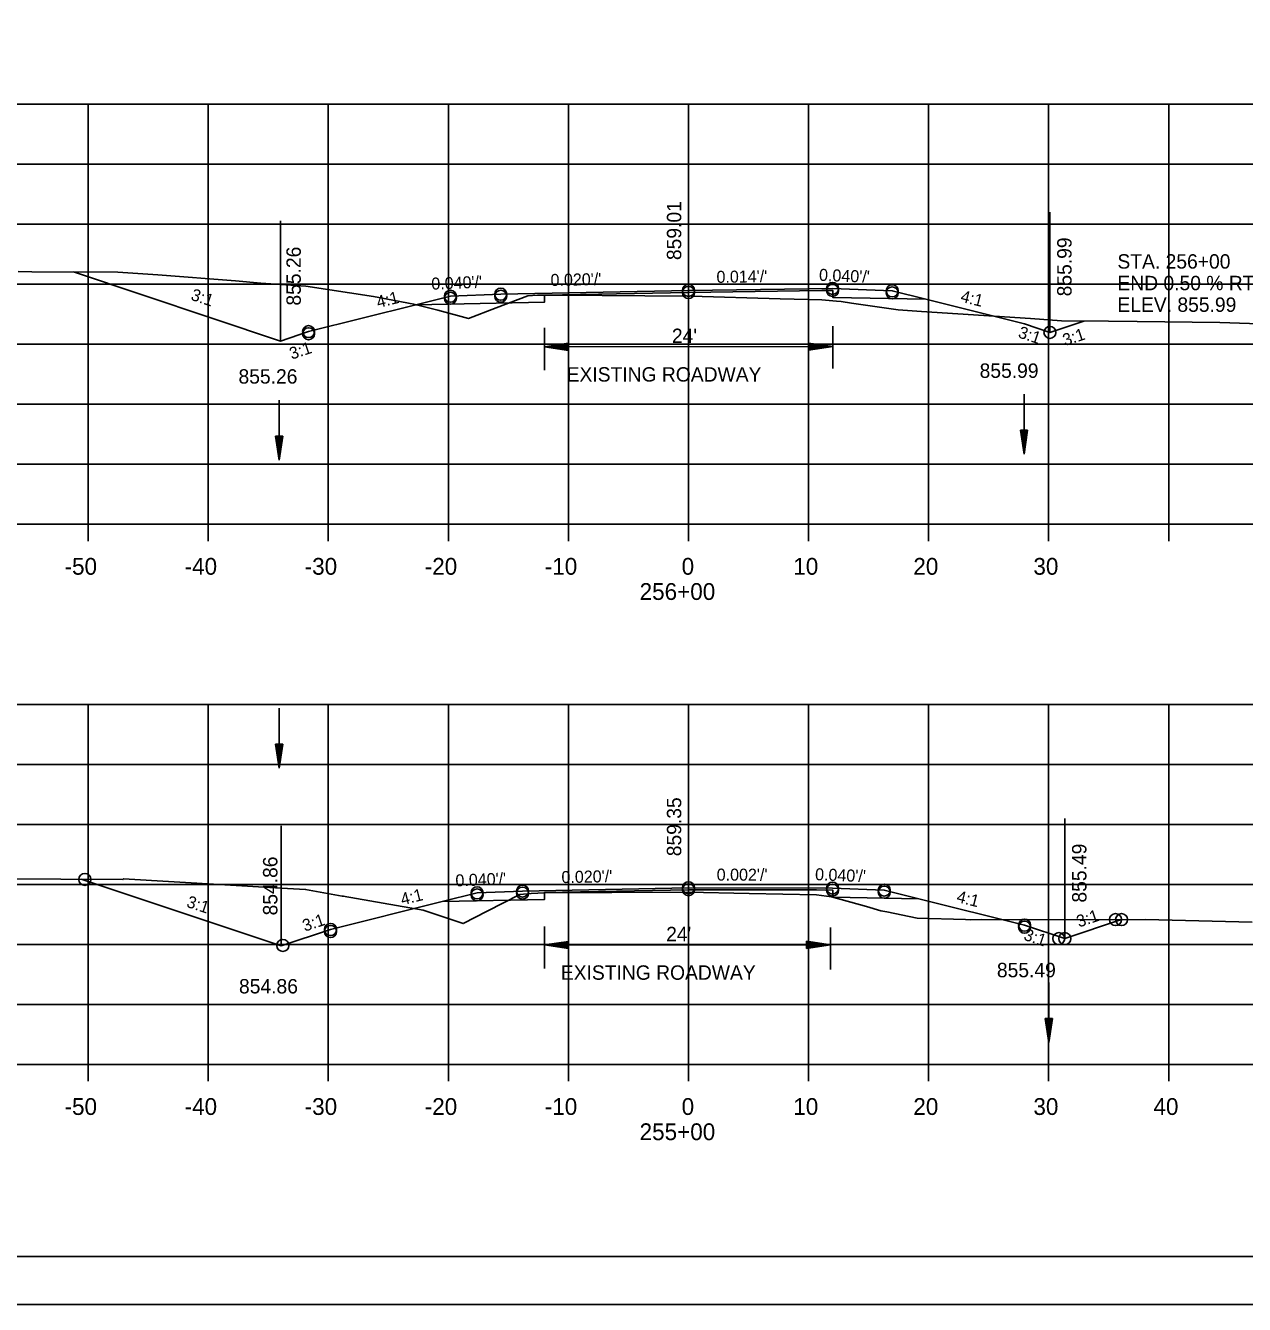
# Model space of a CAD drawing. Extents: x 1486524 to 1499135, y 326561 to 337924.
# Drawn here: x 1488927.7 to 1489029.2, y 328512.5 to 328619.1 of the extents above; entities that cross this region are included whole.
import ezdxf

# ---------------------------------------------------------------- set-up
doc = ezdxf.new("R2010")
doc.units = 0
for name, color, linetype in [('E_Const Align', 7, 'Continuous'), ('E_Const Align Station', 7, 'Continuous'), ('E_Ownership Information', 7, 'Continuous'), ('E_Property Line', 7, 'Continuous'), ('E_Proposed ROW and Easements', 7, 'Continuous'), ('E_Proposed ROW Fig Annot', 7, 'Continuous'), ('E_Quarter Calls', 7, 'Continuous'), ('E_Survey Point', 7, 'Continuous'), ('E_Title Sheet', 7, 'Continuous'), ('E_Tract Number', 7, 'Continuous'), ('R_Water Annot', 7, 'Continuous'), ('R_Xsect Elev', 7, 'Continuous'), ('R_Xsect Slope', 7, 'Continuous')]:
    doc.layers.add(name, color=color, linetype=linetype)

msp = doc.modelspace()

# ---------------------------------------------------------------- linework, layer by layer
at = {"layer": 'E_Const Align'}
for p, q in [((1488844.64, 328577.53), (1489124.64, 328577.53)), ((1488932.89, 328576.13), (1488932.89, 328577.53)), ((1488942.89, 328576.13), (1488942.89, 328577.53)), ((1488952.89, 328576.13), (1488952.89, 328577.53)), ((1488962.89, 328576.13), (1488962.89, 328577.53)), ((1488972.89, 328576.13), (1488972.89, 328577.53)), ((1488982.89, 328576.13), (1488982.89, 328577.53)), ((1488992.89, 328576.13), (1488992.89, 328577.53)), ((1489002.89, 328576.13), (1489002.89, 328577.53)), ((1489012.89, 328576.13), (1489012.89, 328577.53)), ((1489022.89, 328576.13), (1489022.89, 328577.53)), ((1488842.89, 328532.53), (1489122.89, 328532.53)), ((1488932.89, 328531.13), (1488932.89, 328532.53)), ((1488942.89, 328531.13), (1488942.89, 328532.53)), ((1488952.89, 328531.13), (1488952.89, 328532.53)), ((1488962.89, 328531.13), (1488962.89, 328532.53)), ((1488972.89, 328531.13), (1488972.89, 328532.53)), ((1488982.89, 328531.13), (1488982.89, 328532.53)), ((1488992.89, 328531.13), (1488992.89, 328532.53)), ((1489002.89, 328531.13), (1489002.89, 328532.53)), ((1489012.89, 328531.13), (1489012.89, 328532.53)), ((1489022.89, 328531.13), (1489022.89, 328532.53))]:
    msp.add_line(p, q, dxfattribs=at)
at = {"layer": 'E_Ownership Information'}
for p, q in [((1488842.89, 328612.53), (1489122.89, 328612.53)), ((1488932.89, 328577.53), (1488932.89, 328612.53)), ((1488942.89, 328577.53), (1488942.89, 328612.53)), ((1488952.89, 328577.53), (1488952.89, 328612.53)), ((1488962.89, 328577.53), (1488962.89, 328612.53)), ((1488972.89, 328577.53), (1488972.89, 328612.53)), ((1488982.89, 328577.53), (1488982.89, 328612.53)), ((1488992.89, 328577.53), (1488992.89, 328612.53)), ((1489002.89, 328577.53), (1489002.89, 328612.53)), ((1489012.89, 328577.53), (1489012.89, 328612.53)), ((1489022.89, 328577.53), (1489022.89, 328612.53)), ((1488842.89, 328607.53), (1489122.89, 328607.53)), ((1488842.89, 328602.53), (1489122.89, 328602.53)), ((1488842.89, 328597.53), (1489122.89, 328597.53)), ((1488842.89, 328592.53), (1489122.89, 328592.53)), ((1488842.89, 328587.53), (1489122.89, 328587.53)), ((1488842.89, 328582.53), (1489122.89, 328582.53)), ((1488842.89, 328562.53), (1489122.89, 328562.53)), ((1488932.89, 328532.53), (1488932.89, 328562.53)), ((1488942.89, 328532.53), (1488942.89, 328562.53)), ((1488952.89, 328532.53), (1488952.89, 328562.53)), ((1488962.89, 328532.53), (1488962.89, 328562.53)), ((1488972.89, 328532.53), (1488972.89, 328562.53)), ((1488982.89, 328532.53), (1488982.89, 328562.53)), ((1488992.89, 328532.53), (1488992.89, 328562.53)), ((1489002.89, 328532.53), (1489002.89, 328562.53)), ((1489012.89, 328532.53), (1489012.89, 328562.53)), ((1489022.89, 328532.53), (1489022.89, 328562.53)), ((1488842.89, 328557.53), (1489122.89, 328557.53)), ((1488842.89, 328552.53), (1489122.89, 328552.53)), ((1488842.89, 328547.53), (1489122.89, 328547.53)), ((1488842.89, 328542.53), (1489122.89, 328542.53)), ((1488842.89, 328537.53), (1489122.89, 328537.53)), ((1488842.89, 328532.53), (1489122.89, 328532.53))]:
    msp.add_line(p, q, dxfattribs=at)
at = {"layer": 'E_Property Line'}
msp.add_line((1489141.07, 328516.53), (1488824.89, 328516.53), dxfattribs=at)
at = {"layer": 'E_Proposed ROW and Easements'}
for p, q in [((1488970.89, 328593.91), (1488970.89, 328590.37)), ((1488994.9, 328594.03), (1488994.9, 328590.5)), ((1488972.89, 328592.62), (1488970.89, 328592.32)), ((1488972.89, 328592.02), (1488970.89, 328592.32)), ((1488972.89, 328592.57), (1488971.23, 328592.32)), ((1488972.89, 328592.07), (1488971.23, 328592.32)), ((1488972.89, 328592.52), (1488971.57, 328592.32)), ((1488972.89, 328592.12), (1488971.57, 328592.32)), ((1488972.89, 328592.47), (1488971.91, 328592.32)), ((1488972.89, 328592.17), (1488971.91, 328592.32)), ((1488972.89, 328592.42), (1488972.24, 328592.32)), ((1488972.89, 328592.23), (1488972.24, 328592.32)), ((1488972.89, 328592.37), (1488972.58, 328592.32)), ((1488972.89, 328592.28), (1488972.58, 328592.32)), ((1488972.89, 328592.02), (1488972.89, 328592.62)), ((1488992.9, 328592.63), (1488994.9, 328592.33)), ((1488992.9, 328592.63), (1488992.9, 328592.03)), ((1488992.9, 328592.58), (1488994.56, 328592.33)), ((1488992.9, 328592.53), (1488994.22, 328592.33)), ((1488992.9, 328592.48), (1488993.89, 328592.33)), ((1488992.9, 328592.42), (1488993.55, 328592.33)), ((1488992.9, 328592.37), (1488993.21, 328592.33)), ((1488992.9, 328592.03), (1488994.9, 328592.33)), ((1488992.9, 328592.23), (1488993.55, 328592.33)), ((1488992.9, 328592.13), (1488994.22, 328592.33)), ((1488992.9, 328592.08), (1488994.56, 328592.33)), ((1488992.9, 328592.18), (1488993.89, 328592.33)), ((1488992.9, 328592.28), (1488993.21, 328592.33)), ((1488970.89, 328544.04), (1488970.89, 328540.54)), ((1488994.71, 328543.95), (1488994.71, 328540.44)), ((1488972.89, 328542.79), (1488970.89, 328542.49)), ((1488972.89, 328542.19), (1488970.89, 328542.49)), ((1488972.89, 328542.74), (1488971.22, 328542.49)), ((1488972.89, 328542.24), (1488971.22, 328542.49)), ((1488972.89, 328542.69), (1488971.57, 328542.49)), ((1488972.89, 328542.29), (1488971.57, 328542.49)), ((1488972.89, 328542.64), (1488971.9, 328542.49)), ((1488972.89, 328542.34), (1488971.9, 328542.49)), ((1488972.89, 328542.59), (1488972.24, 328542.49)), ((1488972.89, 328542.39), (1488972.24, 328542.49)), ((1488972.89, 328542.54), (1488972.57, 328542.49)), ((1488972.89, 328542.44), (1488972.57, 328542.49)), ((1488972.89, 328542.19), (1488972.89, 328542.79)), ((1488992.71, 328542.8), (1488994.71, 328542.5)), ((1488992.71, 328542.8), (1488992.71, 328542.2)), ((1488992.71, 328542.75), (1488994.38, 328542.5)), ((1488992.71, 328542.69), (1488994.04, 328542.5)), ((1488992.71, 328542.64), (1488993.7, 328542.5)), ((1488992.71, 328542.59), (1488993.36, 328542.5)), ((1488992.71, 328542.54), (1488993.03, 328542.5)), ((1488992.71, 328542.2), (1488994.71, 328542.5)), ((1488992.71, 328542.4), (1488993.36, 328542.5)), ((1488992.71, 328542.3), (1488994.04, 328542.5)), ((1488992.71, 328542.25), (1488994.38, 328542.5)), ((1488992.71, 328542.35), (1488993.7, 328542.5)), ((1488992.71, 328542.45), (1488993.03, 328542.5))]:
    msp.add_line(p, q, dxfattribs=at)
at = {"layer": 'E_Proposed ROW Fig Annot'}
for p, q in [((1488970.89, 328592.32), (1488994.59, 328592.33)), ((1488948.5, 328584.87), (1488948.8, 328582.87)), ((1488949.1, 328584.87), (1488948.5, 328584.87)), ((1488948.5, 328584.87), (1488948.8, 328582.87)), ((1488949.1, 328584.87), (1488948.5, 328584.87)), ((1488948.55, 328584.87), (1488948.8, 328583.2)), ((1488948.55, 328584.87), (1488948.8, 328583.2)), ((1488948.6, 328584.87), (1488948.8, 328583.54)), ((1488948.6, 328584.87), (1488948.8, 328583.54)), ((1488948.65, 328584.87), (1488948.8, 328583.88)), ((1488948.65, 328584.87), (1488948.8, 328583.88)), ((1488948.7, 328584.87), (1488948.8, 328584.22)), ((1488948.7, 328584.87), (1488948.8, 328584.22)), ((1488948.75, 328584.87), (1488948.8, 328584.55)), ((1488948.75, 328584.87), (1488948.8, 328584.55)), ((1488949.1, 328584.87), (1488948.8, 328582.87)), ((1488948.9, 328584.87), (1488948.8, 328584.22)), ((1488949, 328584.87), (1488948.8, 328583.54)), ((1488949.05, 328584.87), (1488948.8, 328583.2)), ((1488948.95, 328584.87), (1488948.8, 328583.88)), ((1488948.85, 328584.87), (1488948.8, 328584.55)), ((1488949.1, 328584.87), (1488948.8, 328582.87)), ((1488948.9, 328584.87), (1488948.8, 328584.22)), ((1488949, 328584.87), (1488948.8, 328583.54)), ((1488949.05, 328584.87), (1488948.8, 328583.2)), ((1488948.95, 328584.87), (1488948.8, 328583.88)), ((1488948.85, 328584.87), (1488948.8, 328584.55)), ((1489010.54, 328585.37), (1489010.84, 328583.37)), ((1489011.14, 328585.37), (1489010.54, 328585.37)), ((1489010.54, 328585.37), (1489010.84, 328583.37)), ((1489011.14, 328585.37), (1489010.54, 328585.37)), ((1489010.59, 328585.37), (1489010.84, 328583.71)), ((1489010.59, 328585.37), (1489010.84, 328583.71)), ((1489010.64, 328585.37), (1489010.84, 328584.05)), ((1489010.64, 328585.37), (1489010.84, 328584.05)), ((1489010.69, 328585.37), (1489010.84, 328584.38)), ((1489010.69, 328585.37), (1489010.84, 328584.38)), ((1489010.74, 328585.37), (1489010.84, 328584.72)), ((1489010.74, 328585.37), (1489010.84, 328584.72)), ((1489010.79, 328585.37), (1489010.84, 328585.06)), ((1489010.79, 328585.37), (1489010.84, 328585.06)), ((1489011.14, 328585.37), (1489010.84, 328583.37)), ((1489010.93, 328585.37), (1489010.84, 328584.72)), ((1489011.03, 328585.37), (1489010.84, 328584.05)), ((1489011.09, 328585.37), (1489010.84, 328583.71)), ((1489010.98, 328585.37), (1489010.84, 328584.38)), ((1489010.88, 328585.37), (1489010.84, 328585.06)), ((1489011.14, 328585.37), (1489010.84, 328583.37)), ((1489010.93, 328585.37), (1489010.84, 328584.72)), ((1489011.03, 328585.37), (1489010.84, 328584.05)), ((1489011.09, 328585.37), (1489010.84, 328583.71)), ((1489010.98, 328585.37), (1489010.84, 328584.38)), ((1489010.88, 328585.37), (1489010.84, 328585.06)), ((1488948.5, 328559.22), (1488948.8, 328557.22)), ((1488949.1, 328559.22), (1488948.5, 328559.22)), ((1488948.5, 328559.22), (1488948.8, 328557.22)), ((1488949.1, 328559.22), (1488948.5, 328559.22)), ((1488948.55, 328559.22), (1488948.8, 328557.56)), ((1488948.55, 328559.22), (1488948.8, 328557.56)), ((1488948.6, 328559.22), (1488948.8, 328557.9)), ((1488948.6, 328559.22), (1488948.8, 328557.9)), ((1488948.65, 328559.22), (1488948.8, 328558.23)), ((1488948.65, 328559.22), (1488948.8, 328558.23)), ((1488948.7, 328559.22), (1488948.8, 328558.57)), ((1488948.7, 328559.22), (1488948.8, 328558.57)), ((1488948.75, 328559.22), (1488948.8, 328558.91)), ((1488948.75, 328559.22), (1488948.8, 328558.91)), ((1488949.1, 328559.22), (1488948.8, 328557.22)), ((1488948.9, 328559.22), (1488948.8, 328558.57)), ((1488949, 328559.22), (1488948.8, 328557.9)), ((1488949.05, 328559.22), (1488948.8, 328557.56)), ((1488948.95, 328559.22), (1488948.8, 328558.23)), ((1488948.85, 328559.22), (1488948.8, 328558.91)), ((1488949.1, 328559.22), (1488948.8, 328557.22)), ((1488948.9, 328559.22), (1488948.8, 328558.57)), ((1488949, 328559.22), (1488948.8, 328557.9)), ((1488949.05, 328559.22), (1488948.8, 328557.56)), ((1488948.95, 328559.22), (1488948.8, 328558.23)), ((1488948.85, 328559.22), (1488948.8, 328558.91)), ((1488970.89, 328542.49), (1488994.71, 328542.5)), ((1489012.6, 328536.36), (1489012.9, 328534.36)), ((1489013.2, 328536.36), (1489012.6, 328536.36)), ((1489012.6, 328536.36), (1489012.9, 328534.36)), ((1489013.2, 328536.36), (1489012.6, 328536.36)), ((1489012.65, 328536.36), (1489012.9, 328534.7)), ((1489012.65, 328536.36), (1489012.9, 328534.7)), ((1489012.7, 328536.36), (1489012.9, 328535.04)), ((1489012.7, 328536.36), (1489012.9, 328535.04)), ((1489012.75, 328536.36), (1489012.9, 328535.37)), ((1489012.75, 328536.36), (1489012.9, 328535.37)), ((1489012.8, 328536.36), (1489012.9, 328535.71)), ((1489012.8, 328536.36), (1489012.9, 328535.71)), ((1489012.85, 328536.36), (1489012.9, 328536.05)), ((1489012.85, 328536.36), (1489012.9, 328536.05)), ((1489013.2, 328536.36), (1489012.9, 328534.36)), ((1489012.99, 328536.36), (1489012.9, 328535.71)), ((1489013.1, 328536.36), (1489012.9, 328535.04)), ((1489013.15, 328536.36), (1489012.9, 328534.7)), ((1489013.05, 328536.36), (1489012.9, 328535.37)), ((1489012.94, 328536.36), (1489012.9, 328536.05)), ((1489013.2, 328536.36), (1489012.9, 328534.36)), ((1489012.99, 328536.36), (1489012.9, 328535.71)), ((1489013.1, 328536.36), (1489012.9, 328535.04)), ((1489013.15, 328536.36), (1489012.9, 328534.7)), ((1489013.05, 328536.36), (1489012.9, 328535.37)), ((1489012.94, 328536.36), (1489012.9, 328536.05))]:
    msp.add_line(p, q, dxfattribs=at)
at = {"layer": 'E_Quarter Calls'}
msp.add_line((1488812.48, 328512.55), (1489145.82, 328512.55), dxfattribs=at)
for points in [[(1488812.48, 328725.88), (1489145.82, 328725.88), (1489145.82, 328512.55), (1488812.48, 328512.55)], [(1489058.81, 328721.99), (1489058.81, 328712.11), (1489094.54, 328712.11), (1489094.54, 328709.19), (1489117.74, 328709.19), (1489117.74, 328684.86), (1489141.07, 328684.86), (1489141.07, 328516.53), (1488824.89, 328516.53), (1488824.89, 328721.99)]]:
    msp.add_lwpolyline(points, close=True, dxfattribs=at)
for centre in [(1488982.89, 328597.01), (1488982.89, 328597.01), (1488982.89, 328596.84), (1488994.89, 328597.18), (1488994.89, 328597.18), (1488994.89, 328597.01), (1488999.86, 328596.98), (1488999.86, 328596.98), (1488999.86, 328596.81), (1488963.06, 328596.53), (1488963.06, 328596.53), (1488963.06, 328596.36), (1488967.25, 328596.7), (1488967.25, 328596.7), (1488967.25, 328596.53), (1488951.25, 328593.58), (1488951.25, 328593.58), (1488951.25, 328593.41), (1489013, 328593.52), (1489013, 328593.52), (1488932.61, 328547.95), (1488932.61, 328547.95), (1488965.28, 328546.83), (1488965.28, 328546.83), (1488969.07, 328546.98), (1488969.07, 328546.98), (1488969.07, 328546.81), (1488982.89, 328547.26), (1488982.89, 328547.26), (1488982.89, 328547.09), (1488994.89, 328547.23), (1488994.89, 328547.23), (1488994.89, 328547.06), (1488999.2, 328547.06), (1488999.2, 328547.06), (1488999.2, 328546.89), (1488965.28, 328546.66), (1489018.46, 328544.6), (1489018.97, 328544.6), (1489018.97, 328544.6), (1488953.07, 328543.78), (1488953.07, 328543.78), (1488953.07, 328543.61), (1489010.89, 328544.14), (1489010.89, 328544.14), (1489010.89, 328543.97), (1488949.1, 328542.45), (1488949.1, 328542.45), (1489013.73, 328543.02), (1489014.24, 328543.02), (1489014.24, 328543.02)]:
    msp.add_circle(centre, 0.5, dxfattribs=at)
at = {"layer": 'E_Survey Point'}
for points in [[(1488960.18, 328595.81), (1488970.89, 328596.03), (1488970.89, 328596.61), (1488982.89, 328596.85), (1488993.99, 328597), (1488994.9, 328597.01), (1488994.9, 328596.43), (1489002.67, 328596.28)], [(1488962.36, 328546.1), (1488970.89, 328546.27), (1488970.89, 328546.85), (1488982.89, 328547.09), (1488993.56, 328547.07), (1488994.9, 328547.06), (1488994.9, 328546.48), (1489002.07, 328546.34)]]:
    msp.add_lwpolyline(points, dxfattribs=at)
at = {"layer": 'E_Title Sheet'}
for points in [[(1488931.67, 328598.55), (1488948.92, 328592.8), (1488951.25, 328593.58), (1488960.18, 328595.81), (1488963.06, 328596.53), (1488967.25, 328596.7), (1488982.89, 328597.01), (1488994.89, 328597.18), (1488999.86, 328596.98), (1489002.67, 328596.28), (1489010.89, 328594.22), (1489013, 328593.52), (1489015.82, 328594.46)], [(1488932.31, 328547.96), (1488948.96, 328542.41), (1488953.07, 328543.78), (1488962.36, 328546.1), (1488965.28, 328546.83), (1488969.07, 328546.98), (1488982.89, 328547.26), (1488994.89, 328547.23), (1488999.2, 328547.06), (1489002.07, 328546.34), (1489010.89, 328544.14), (1489014.24, 328543.02), (1489018.97, 328544.6)]]:
    msp.add_lwpolyline(points, dxfattribs=at)
at = {"layer": 'E_Tract Number'}
for points in [[(1488927.06, 328598.59), (1488928.19, 328598.56), (1488935.35, 328598.54), (1488938.7, 328598.3), (1488945.16, 328597.82), (1488947.26, 328597.61), (1488951.01, 328597.37), (1488956.66, 328596.5), (1488960, 328595.86), (1488962.01, 328595.36), (1488964.56, 328594.68), (1488966.86, 328595.56), (1488969.51, 328596.57), (1488970.31, 328596.61), (1488970.74, 328596.62), (1488971.25, 328596.63), (1488972.12, 328596.63), (1488979.25, 328596.57), (1488983.11, 328596.54), (1488990.53, 328596.32), (1488993.99, 328596.23), (1488995.21, 328596.13), (1488995.62, 328596.1), (1488996.47, 328595.96), (1489000.36, 328595.4), (1489002.29, 328595.25), (1489011.38, 328594.68), (1489013.97, 328594.48), (1489017.87, 328594.44), (1489020.26, 328594.42), (1489027.15, 328594.34), (1489034.57, 328594.1)], [(1488925.83, 328547.99), (1488930.62, 328547.96), (1488935.78, 328547.94), (1488935.83, 328548), (1488948.5, 328547.25), (1488950.99, 328547.12), (1488954.04, 328546.56), (1488954.13, 328546.56), (1488960.8, 328545.4), (1488962.61, 328544.77), (1488964.13, 328544.27), (1488966.11, 328545.3), (1488968.83, 328546.68), (1488969.78, 328546.77), (1488970.34, 328546.81), (1488970.83, 328546.83), (1488971.64, 328546.86), (1488976.5, 328546.87), (1488982.85, 328546.88), (1488987.95, 328546.77), (1488993.56, 328546.67), (1488993.97, 328546.61), (1488994.8, 328546.51), (1488997.73, 328545.68), (1488998.91, 328545.33), (1488999.4, 328545.25), (1489001.94, 328544.72), (1489005.97, 328544.61), (1489006.38, 328544.58), (1489007.27, 328544.61), (1489009.35, 328544.57), (1489020.96, 328544.6), (1489029.83, 328544.38)]]:
    msp.add_lwpolyline(points, dxfattribs=at)
at = {"layer": 'R_Water Annot'}
for p, q in [((1488948.8, 328582.87), (1488948.8, 328587.87)), ((1489010.84, 328583.37), (1489010.84, 328588.37)), ((1488948.8, 328557.22), (1488948.8, 328562.22)), ((1489012.9, 328534.36), (1489012.9, 328539.36))]:
    msp.add_line(p, q, dxfattribs=at)
at = {"layer": 'R_Xsect Elev'}
for p, q in [((1488982.89, 328596.54), (1488982.89, 328606.54)), ((1488948.92, 328592.8), (1488948.92, 328602.8)), ((1489013, 328593.52), (1489013, 328603.52)), ((1488982.89, 328546.88), (1488982.89, 328556.88)), ((1489014.24, 328543.02), (1489014.24, 328553.02)), ((1488948.96, 328542.41), (1488948.96, 328552.41))]:
    msp.add_line(p, q, dxfattribs=at)

# ---------------------------------------------------------------- texts
at = {"layer": 'E_Const Align Station'}
for s, p in [('-50', (1488930.92, 328573.33)), ('-40', (1488940.92, 328573.33)), ('-30', (1488950.92, 328573.33)), ('-20', (1488960.92, 328573.33)), ('-10', (1488970.92, 328573.33)), ('0', (1488982.32, 328573.33)), ('10', (1488991.62, 328573.33)), ('20', (1489001.62, 328573.33)), ('30', (1489011.62, 328573.33)), ('256+00', (1488978.82, 328571.23)), ('-50', (1488930.92, 328528.33)), ('-40', (1488940.92, 328528.33)), ('-30', (1488950.92, 328528.33)), ('-20', (1488960.92, 328528.33)), ('-10', (1488970.92, 328528.33)), ('0', (1488982.32, 328528.33)), ('10', (1488991.62, 328528.33)), ('20', (1489001.62, 328528.33)), ('30', (1489011.62, 328528.33)), ('40', (1489021.62, 328528.33)), ('255+00', (1488978.82, 328526.23))]:
    msp.add_text(s, height=1.4, dxfattribs=at).set_placement(p)
at = {"layer": 'E_Proposed ROW Fig Annot'}
for s, p in [('STA. 256+00 ', (1489018.62, 328598.83)), ('END 0.50 % RT. DITCH GRADE', (1489018.62, 328597.03)), ('ELEV. 855.99', (1489018.62, 328595.23)), ("24'", (1488981.51, 328592.63)), ('EXISTING ROADWAY', (1488972.74, 328589.42)), ("24'", (1488981.03, 328542.8)), ('EXISTING ROADWAY', (1488972.26, 328539.59))]:
    msp.add_text(s, height=1.2, dxfattribs=at).set_placement(p)
at = {"layer": 'R_Xsect Elev'}
for s, p in [('859.01', (1488982.29, 328599.54)), ('855.26', (1488950.6, 328595.75)), ('855.99', (1489014.8, 328596.52)), ('859.35', (1488982.29, 328549.88)), ('855.49', (1489016.04, 328546.02)), ('854.86', (1488948.65, 328544.95))]:
    msp.add_text(s, height=1.2, rotation=90, dxfattribs=at).set_placement(p)
for s, p in [('855.99', (1489007.14, 328589.73)), ('855.26', (1488945.41, 328589.25)), ('855.49', (1489008.58, 328539.8)), ('854.86', (1488945.45, 328538.45))]:
    msp.add_text(s, height=1.2, dxfattribs=at).set_placement(p)
at = {"layer": 'R_Xsect Slope'}
for s, rotation, p in [("0.020'/'", 1.1458, (1488971.41, 328597.38)), ("0.014'/'", 0.7946, (1488985.23, 328597.64)), ("0.040'/'", 357.7094, (1488993.75, 328597.82)), ("0.040'/'", 2.2906, (1488961.49, 328597.07)), ('3:1', 341.5651, (1488941.37, 328596.25)), ('4:1', 14.0362, (1488957.04, 328595.54)), ('4:1', 345.9638, (1489005.49, 328596.09)), ('3:1', 341.5651, (1489010.28, 328593.12)), ('3:1', 18.4349, (1489014.25, 328592.37)), ('3:1', 18.4349, (1488949.84, 328591.24)), ("0.040'/'", 2.2906, (1488963.5, 328547.36)), ("0.020'/'", 1.1458, (1488972.32, 328547.64)), ("0.002'/'", 359.8779, (1488985.24, 328547.85)), ("0.040'/'", 357.7094, (1488993.42, 328547.89)), ('3:1', 341.5651, (1488941.01, 328545.68)), ('4:1', 14.0362, (1488959.05, 328545.79)), ('4:1', 345.9638, (1489005.16, 328546.08)), ('3:1', 18.4349, (1488950.93, 328543.59)), ('3:1', 18.4349, (1489015.41, 328543.94)), ('3:1', 341.5651, (1489010.74, 328542.94))]:
    msp.add_text(s, height=1, rotation=rotation, dxfattribs=at).set_placement(p)

doc.saveas('drawing.dxf')
